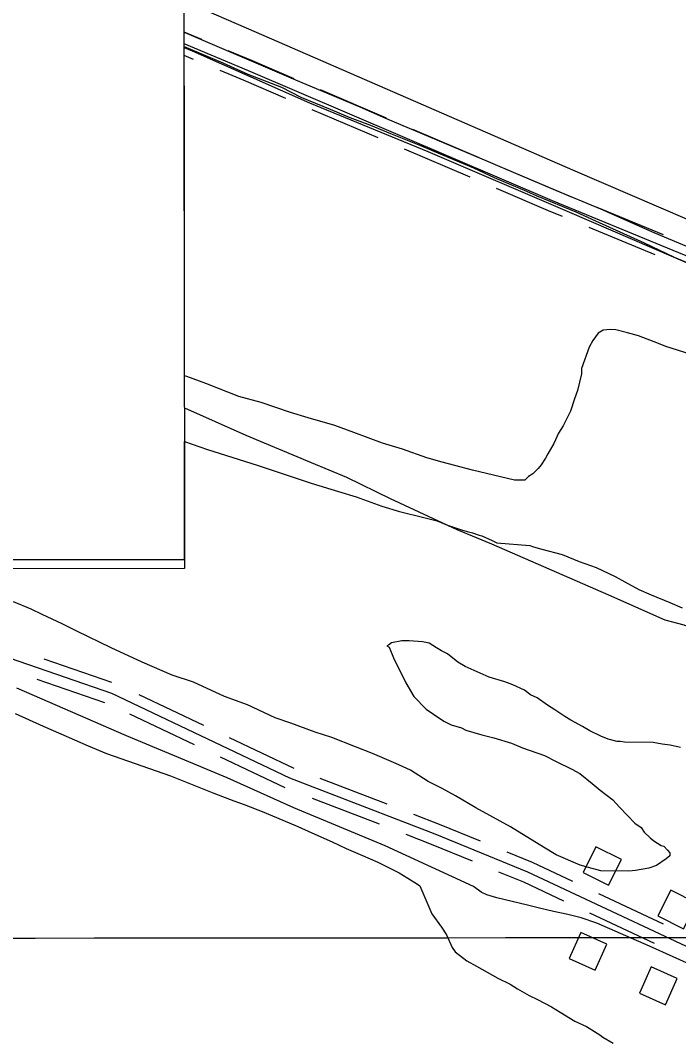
# Model space of a CAD drawing. Extents: x 3297716 to 3335574, y 688621 to 713991.
# Drawn here: x 3314468 to 3315387, y 696901 to 698321 of the extents above; entities that cross this region are included whole.
import ezdxf

# ---------------------------------------------------------------- set-up
doc = ezdxf.new("R2010")
doc.units = 0
for name, color, linetype in [('V-ANNO-SYMB', 7, 'Continuous'), ('V-BLDG-OTLN', 7, 'Continuous'), ('V-DTCH-CNTR', 7, 'Continuous'), ('V-GRID-MAJR', 7, 'Continuous'), ('V-ROAD-CNTR', 7, 'Continuous'), ('V-SITE-VEGE', 7, 'Continuous'), ('V-TOPO-SHOR', 7, 'Continuous'), ('V-UTIL-LINE', 7, 'Continuous')]:
    doc.layers.add(name, color=color, linetype=linetype)

msp = doc.modelspace()

# ---------------------------------------------------------------- linework, layer by layer
at = {"layer": 'V-ANNO-SYMB'}
msp.add_lwpolyline([(3302105.118694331, 701138.8139858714), (3314693.319000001, 701151.624000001), (3314696.9784222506, 697555.5670540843), (3302108.778116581, 697542.7570399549)], close=True, dxfattribs=at)
at = {"layer": 'V-BLDG-OTLN'}
for points in [[(3315253.3764558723, 697131.437710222), (3315289.114384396, 697113.47374615), (3315307.079348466, 697149.2126746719), (3315271.340419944, 697167.1766387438)], [(3315358.019246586, 697070.64383181), (3315393.75717511, 697052.679867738), (3315411.72213918, 697088.4187962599), (3315375.983210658, 697106.3827603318)], [(3315286.671389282, 697031.4589101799), (3315250.13746235, 697047.7448776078), (3315233.850494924, 697011.210950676), (3315270.384421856, 696994.924983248)], [(3315384.866192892, 696983.2330066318), (3315348.3322659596, 696999.5189740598), (3315332.0452985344, 696962.9850471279), (3315368.5792254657, 696946.6990797)]]:
    msp.add_lwpolyline(points, close=True, dxfattribs=at)
at = {"layer": 'V-DTCH-CNTR'}
msp.add_lwpolyline([(3314696.238727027, 698282.8797141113), (3314707.549, 698277.99), (3314871.242, 698205.734), (3315036.522, 698137.572), (3315234.52, 698053.111), (3315409.487, 697977.644), (3315589.617, 697904.176), (3315718.338, 697847.436), (3315880.656, 697773.436)], dxfattribs=at)
at = {"layer": 'V-GRID-MAJR'}
msp.add_spline([(3301847.299, 697030.213), (3307100.789, 697033.652), (3312354.279, 697037.855), (3317607.768, 697042.821), (3322861.257, 697048.552), (3328114.745, 697055.047), (3333368.231, 697062.306), (3333368.232, 697062.306)], degree=3, dxfattribs=at)
at = {"layer": 'V-ROAD-CNTR'}
for points in [[(3314721.0835204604, 698293.817385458), (3314696.2170199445, 698304.2077593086)], [(3316077.208808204, 697679.2036146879), (3315913.798135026, 697771.6904297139), (3315863.0552365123, 697800.2343726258), (3315815.7483311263, 697819.7063336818), (3315210.9775406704, 698068.7288356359), (3314786.047390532, 698250.415472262), (3314696.2335717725, 698287.9449502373)], [(3314850.1702622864, 698239.312494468), (3314791.887378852, 698264.232444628), (3314757.9904466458, 698278.395416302)], [(3314709.517543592, 698266.1374408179), (3314696.250124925, 698271.6808404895)], [(3314838.3762858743, 698211.7285496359), (3314780.207402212, 698236.5984998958), (3314746.4244697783, 698250.7154716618)], [(3314978.8970048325, 698184.272604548), (3314886.9491887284, 698223.58652592)], [(3314967.10302842, 698156.6886597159), (3314875.155212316, 698196.0025810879)], [(3315107.6237473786, 698129.2337146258), (3315015.6759312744, 698168.547635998)], [(3315095.829770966, 698101.649769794), (3315003.8819548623, 698140.9636911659)], [(3315236.274490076, 698074.534824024), (3315216.7815290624, 698082.560807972), (3315144.40267382, 698113.5077460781)], [(3315224.8525129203, 698046.794879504), (3315205.173552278, 698054.8968632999), (3315132.608697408, 698085.923801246)], [(3315365.729231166, 698021.229930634), (3315273.2614161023, 698059.3048544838)], [(3315354.3072540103, 697993.4899861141), (3315261.839438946, 698031.5649099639)], [(3315546.2328701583, 696957.250058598), (3315478.5450055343, 696990.24399261), (3315176.2276101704, 697131.7857095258), (3315046.878868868, 697184.9186032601), (3314843.93827475, 697262.986447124), (3314595.337771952, 697381.1092108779), (3314400.802161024, 697448.259076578), (3314142.7401564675, 697567.7420082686)], [(3314500.531961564, 697429.7021136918), (3314595.05877251, 697397.074178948)], [(3314490.74398114, 697401.344170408), (3314585.270792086, 697368.7162356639)], [(3314632.961696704, 697379.8392134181), (3314723.28351606, 697336.922299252)], [(3314620.085722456, 697352.7432676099), (3314710.407541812, 697309.8263534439)], [(3314759.411443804, 697319.755333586), (3314849.734263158, 697276.8394194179)], [(3314746.537469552, 697292.6593877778), (3314836.8602889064, 697249.7434736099)], [(3314885.99319064, 697262.8794473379), (3314979.326003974, 697226.9765191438)], [(3314875.22321218, 697234.8795033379), (3314968.5560255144, 697198.9765751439)], [(3315016.6599293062, 697212.6155478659), (3315052.4218577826, 697198.857575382), (3315109.790743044, 697175.2926225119)], [(3315005.88795085, 697184.6156038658), (3315041.3358799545, 697170.9796311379), (3315098.39276584, 697147.5426780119)], [(3315146.7916690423, 697160.09365291), (3315182.260598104, 697145.52368205), (3315238.751485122, 697119.0757349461)], [(3315135.391691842, 697132.34370841), (3315170.1946222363, 697118.0477370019), (3315226.031510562, 697091.9057892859)], [(3315274.9774126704, 697102.114768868), (3315365.5422315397, 697059.7128536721)], [(3315262.2574381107, 697074.9448232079), (3315352.82225698, 697032.5429080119)]]:
    msp.add_lwpolyline(points, dxfattribs=at)
at = {"layer": 'V-SITE-VEGE'}
for p, q in [((3314696.705353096, 697824.4016249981), (3314696.2373098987, 698284.2720972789)), ((3314696.2373098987, 698284.2720972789), (3314750.24, 698261.384)), ((3314750.24, 698261.384), (3314785.146, 698245.514)), ((3314785.146, 698245.514), (3314832.414, 698227.4450000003)), ((3314832.414, 698227.4450000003), (3314859.091, 698213.7290000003)), ((3314859.091, 698213.7290000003), (3314900.178, 698196.7600000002)), ((3314900.178, 698196.76), (3314927.9080000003, 698185.098)), ((3314927.9080000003, 698185.098), (3314956.684, 698174.459)), ((3314956.684, 698174.459), (3314984.416, 698162.7980000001)), ((3314984.416, 698162.7980000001), (3315026.535, 698145.816)), ((3315026.535, 698145.816), (3315057.352, 698133.0870000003)), ((3315057.352, 698133.0870000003), (3315100.4930000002, 698115.0630000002)), ((3315100.4930000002, 698115.063), (3315129.232, 698101.327)), ((3315129.232, 698101.327), (3315174.424, 698082.248)), ((3315174.424, 698082.248), (3315188.801, 698075.895)), ((3315188.801, 698075.895), (3315243.245, 698053.617)), ((3315243.245, 698053.617), (3315270.964, 698040.9230000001)), ((3315270.964, 698040.9230000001), (3315338.7290000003, 698010.2400000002)), ((3315338.7290000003, 698010.2400000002), (3315380.815, 697990.1640000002)), ((3315380.815, 697990.164), (3315408.5470000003, 697978.502)), ((3315274.37, 697884.032), (3315267.032, 697873.794)), ((3315281.643, 697888.079), (3315274.37, 697884.032)), ((3315291.969, 697888.9940000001), (3315281.643, 697888.079)), ((3315299.1920000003, 697888.915), (3315291.969, 697888.9940000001)), ((3315315.656, 697884.601), (3315299.1920000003, 697888.915)), ((3315331.085, 697880.3030000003), (3315315.656, 697884.601)), ((3315358.83, 697869.672), (3315331.085, 697880.3030000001)), ((3315261.771, 697864.5660000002), (3315251.117, 697834.759)), ((3315267.032, 697873.794), (3315261.771, 697864.5660000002)), ((3315369.1, 697865.43), (3315358.83, 697869.672)), ((3315403.036, 697854.731), (3315369.1, 697865.43)), ((3315251.117, 697834.759), (3315251.037, 697827.5380000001)), ((3314699.9390000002, 697823.3740000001), (3314696.705353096, 697824.4016249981)), ((3314726.661, 697813.7880000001), (3314699.9390000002, 697823.3740000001)), ((3315251.037, 697827.5380000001), (3315245.612, 697803.861)), ((3314772.897, 697795.729), (3314726.661, 697813.7880000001)), ((3314803.758, 697787.131), (3314772.897, 697795.729)), ((3315241.358, 697792.558), (3315236.005, 697775.074)), ((3315245.612, 697803.861), (3315241.358, 697792.558)), ((3314844.882, 697773.2540000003), (3314803.758, 697787.131)), ((3314869.5640000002, 697765.754), (3314844.882, 697773.254)), ((3314906.592, 697755.022), (3314869.5640000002, 697765.754)), ((3315236.005, 697775.074), (3315225.4560000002, 697754.5560000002)), ((3314933.3170000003, 697745.436), (3314906.592, 697755.022)), ((3315225.4560000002, 697754.5560000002), (3315219.15, 697744.305)), ((3314973.394, 697730.541), (3314933.3170000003, 697745.436)), ((3315219.15, 697744.305), (3315212.7970000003, 697729.93)), ((3314696.966, 697568.306), (3314696.7984135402, 697732.9661530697)), ((3314696.7984135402, 697732.9661530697), (3314728.732, 697721.9250000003)), ((3314728.732, 697721.9250000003), (3314771.92, 697708.0270000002)), ((3315001.163, 697721.9760000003), (3314973.394, 697730.541)), ((3315035.086, 697710.245), (3315001.163, 697721.976)), ((3315212.7970000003, 697729.93), (3315204.382, 697715.5780000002)), ((3314771.92, 697708.027), (3314799.685, 697699.46)), ((3315056.682, 697703.812), (3315035.086, 697710.245)), ((3315201.214, 697709.4200000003), (3315194.924, 697700.202)), ((3315204.382, 697715.5780000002), (3315201.214, 697709.4200000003)), ((3314799.685, 697699.46), (3314873.708, 697674.8989999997)), ((3315074.178, 697699.4890000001), (3315056.682, 697703.812)), ((3315098.873, 697693.0210000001), (3315074.178, 697699.4890000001)), ((3315157.536, 697678.9520000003), (3315098.873, 697693.0210000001)), ((3315190.738, 697695.0920000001), (3315183.435, 697687.948)), ((3315194.924, 697700.202), (3315190.738, 697695.0920000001)), ((3315171.98, 697678.79), (3315157.536, 697678.952)), ((3315177.197, 697683.889), (3315171.98, 697678.79)), ((3315183.435, 697687.948), (3315177.197, 697683.889)), ((3314873.708, 697674.899), (3314911.757, 697663.1230000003)), ((3314911.757, 697663.123), (3314936.4420000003, 697655.623)), ((3314936.4420000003, 697655.623), (3314972.415, 697642.837)), ((3314972.415, 697642.837), (3314997.098, 697635.337)), ((3314997.098, 697635.337), (3315031.055, 697626.703)), ((3315031.055, 697626.703), (3315049.582, 697622.3690000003)), ((3315049.582, 697622.3690000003), (3315063.9590000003, 697616.0170000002)), ((3315063.9590000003, 697616.0170000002), (3315083.492, 697609.6060000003)), ((3315083.492, 697609.606), (3315091.723, 697607.452)), ((3315091.723, 697607.452), (3315098.924, 697605.305)), ((3315098.924, 697605.305), (3315108.173, 697602.107)), ((3315108.173, 697602.107), (3315112.291, 697601.029)), ((3315112.291, 697601.029), (3315126.666, 697594.676)), ((3315126.666, 697594.676), (3315132.823, 697591.512)), ((3315132.823, 697591.512), (3315179.22, 697587.897)), ((3315179.22, 697587.897), (3315184.356, 697585.778)), ((3315184.356, 697585.778), (3315195.6720000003, 697582.5540000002)), ((3315195.6720000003, 697582.5540000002), (3315224.481, 697575.0090000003)), ((3314325.9424643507, 697567.9284387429), (3314696.9660000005, 697568.306)), ((3315224.481, 697575.009), (3315248.109, 697565.458)), ((3315248.109, 697565.458), (3315271.7490000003, 697556.938)), ((3315271.7490000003, 697556.938), (3315298.436, 697544.257)), ((3315298.436, 697544.257), (3315311.769, 697536.884)), ((3315311.769, 697536.884), (3315331.257, 697526.3470000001)), ((3315331.257, 697526.3470000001), (3315348.719, 697518.929)), ((3314482.701, 697498.6800000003), (3314458.054, 697509.275)), ((3315348.719, 697518.929), (3315374.399, 697508.322)), ((3315374.399, 697508.322), (3315391.86, 697500.905)), ((3314498.096, 697491.2830000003), (3314482.701, 697498.6800000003)), ((3314525.818, 697478.5920000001), (3314498.096, 697491.283)), ((3314546.339, 697468.042), (3314525.818, 697478.5920000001)), ((3314594.58, 697444.802), (3314546.339, 697468.042)), ((3314985.7600000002, 697451.781), (3314981.598, 697448.732)), ((3315000.239, 697454.714), (3314985.7600000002, 697451.781)), ((3315010.557, 697454.5990000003), (3315000.239, 697454.714)), ((3315029.1180000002, 697453.36), (3315010.557, 697454.599)), ((3315038.381, 697451.193), (3315029.1180000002, 697453.36)), ((3314637.694, 697424.713), (3314594.58, 697444.802)), ((3314981.598, 697448.732), (3314979.524, 697447.7220000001)), ((3314979.524, 697447.7220000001), (3314982.596, 697445.623)), ((3314982.596, 697445.623), (3314988.623, 697431.111)), ((3315048.629, 697444.888), (3315038.381, 697451.193)), ((3315055.808, 697440.679), (3315048.629, 697444.888)), ((3315064.0160000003, 697436.46), (3315055.808, 697440.679)), ((3314679.805, 697406.699), (3314637.694, 697424.713)), ((3314988.623, 697431.111), (3315005.773, 697395.8340000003)), ((3315078.3340000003, 697424.948), (3315064.0160000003, 697436.46)), ((3315088.582, 697418.643), (3315078.3340000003, 697424.948)), ((3315122.472, 697403.8150000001), (3315088.582, 697418.643)), ((3314709.622, 697397.0750000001), (3314679.805, 697406.699)), ((3314752.738, 697376.9900000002), (3314709.622, 697397.0750000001)), ((3315005.773, 697395.8340000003), (3315016.914, 697377.134)), ((3315144.068, 697397.384), (3315122.472, 697403.8150000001)), ((3315155.373, 697393.131), (3315144.068, 697397.384)), ((3315171.8000000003, 697385.723), (3315155.373, 697393.131)), ((3315179.986, 697379.4400000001), (3315171.8000000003, 697385.723)), ((3314784.597, 697365.284), (3314752.738, 697376.99)), ((3315016.914, 697377.134), (3315034.261, 697359.398)), ((3315189.2290000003, 697375.209), (3315179.986, 697379.4400000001)), ((3315203.556, 697364.729), (3315189.2290000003, 697375.209)), ((3314460.44, 697353.426), (3314499.452, 697335.447)), ((3314823.611, 697347.305), (3314784.597, 697365.284)), ((3315034.261, 697359.398), (3315044.4960000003, 697352.058)), ((3315044.4960000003, 697352.058), (3315058.839, 697342.613)), ((3315213.805, 697358.4230000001), (3315203.556, 697364.729)), ((3315228.147, 697348.978), (3315213.805, 697358.4230000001)), ((3314845.197, 697339.84), (3314823.611, 697347.305)), ((3314879.108, 697327.076), (3314845.197, 697339.84)), ((3315058.839, 697342.613), (3315069.099, 697337.337)), ((3315236.345, 697343.725), (3315228.147, 697348.978)), ((3315252.7600000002, 697335.285), (3315236.345, 697343.725)), ((3314499.452, 697335.447), (3314524.1, 697324.8520000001)), ((3314524.1, 697324.8520000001), (3314562.092, 697307.917)), ((3314902.761, 697319.589), (3314879.108, 697327.076)), ((3315069.099, 697337.337), (3315083.4990000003, 697333.0480000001)), ((3315083.4990000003, 697333.0480000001), (3315089.6550000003, 697329.8840000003)), ((3315089.6550000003, 697329.8840000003), (3315112.285, 697323.4390000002)), ((3315112.285, 697323.4390000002), (3315128.747, 697319.1280000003)), ((3315263.0100000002, 697328.979), (3315252.7600000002, 697335.285)), ((3315278.4050000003, 697321.584), (3315263.0100000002, 697328.979)), ((3314935.639, 697306.838), (3314902.761, 697319.589)), ((3315128.747, 697319.128), (3315153.43, 697311.628)), ((3315153.43, 697311.628), (3315168.839, 697305.265)), ((3315288.677, 697317.34), (3315278.4050000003, 697321.584)), ((3315301.023, 697314.1070000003), (3315288.677, 697317.34)), ((3315305.1520000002, 697314.0610000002), (3315301.023, 697314.1070000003)), ((3315311.33, 697312.9600000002), (3315305.1520000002, 697314.0610000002)), ((3315351.572, 697312.509), (3315311.33, 697312.96)), ((3315363.929, 697310.31), (3315351.572, 697312.509)), ((3315375.269, 697309.15), (3315363.929, 697310.31)), ((3314562.092, 697307.917), (3314587.772, 697297.3110000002)), ((3314587.772, 697297.3110000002), (3314677.204, 697266.3840000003)), ((3314959.267, 697297.2860000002), (3314935.639, 697306.838)), ((3314992.1350000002, 697283.505), (3314959.267, 697297.2860000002)), ((3315168.839, 697305.265), (3315199.678, 697294.601)), ((3315389.679, 697305.894), (3315375.269, 697309.15)), ((3315012.666, 697273.988), (3314992.1350000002, 697283.505)), ((3315199.678, 697294.601), (3315216.094, 697286.162)), ((3315216.094, 697286.162), (3315237.645, 697275.6020000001)), ((3315037.257, 697258.235), (3315012.666, 697273.988)), ((3315237.645, 697275.6020000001), (3315248.93, 697269.284)), ((3315248.93, 697269.284), (3315266.3170000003, 697255.675)), ((3314677.204, 697266.384), (3314737.815, 697241.974)), ((3315056.758, 697248.728), (3315037.257, 697258.235)), ((3315266.3170000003, 697255.675), (3315277.565, 697246.262)), ((3314737.815, 697241.974), (3314765.559, 697231.345)), ((3315075.214, 697238.204), (3315056.758, 697248.728)), ((3315277.565, 697246.262), (3315294.955, 697232.6510000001)), ((3314765.559, 697231.345), (3314779.946, 697226.0240000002)), ((3314779.946, 697226.0240000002), (3314807.69, 697215.3950000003)), ((3315103.921, 697221.371), (3315075.214, 697238.204)), ((3315294.955, 697232.6510000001), (3315304.128, 697222.231)), ((3314807.69, 697215.3950000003), (3314854.934, 697195.2590000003)), ((3315123.41, 697210.834), (3315103.921, 697221.371)), ((3315152.127, 697195.036), (3315123.41, 697210.834)), ((3315304.128, 697222.231), (3315325.552, 697200.322)), ((3315325.552, 697200.322), (3315334.768, 697194.0260000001)), ((3314854.934, 697195.2590000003), (3314874.447, 697186.7860000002)), ((3314874.447, 697186.786), (3314903.199, 697174.083)), ((3315198.248, 697166.657), (3315152.127, 697195.036)), ((3315334.768, 697194.0260000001), (3315338.827, 697187.79)), ((3315338.827, 697187.79), (3315346.988, 697179.442)), ((3314903.199, 697174.083), (3314922.698, 697164.578)), ((3315346.988, 697179.442), (3315352.102, 697175.258)), ((3315352.102, 697175.258), (3315362.35, 697168.9500000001)), ((3315362.35, 697168.9500000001), (3315366.467, 697167.873)), ((3315366.467, 697167.873), (3315371.566, 697162.659)), ((3314922.698, 697164.578), (3314945.293, 697155.036)), ((3314945.293, 697155.036), (3314966.859, 697145.509)), ((3315215.6720000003, 697156.142), (3315198.248, 697166.657)), ((3315249.561, 697141.319), (3315215.6720000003, 697156.142)), ((3315374.571, 697154.3690000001), (3315369.365, 697150.297)), ((3315371.566, 697162.659), (3315374.6180000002, 697158.495)), ((3315374.6180000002, 697158.495), (3315374.571, 697154.3690000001)), ((3314966.859, 697145.509), (3314996.6180000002, 697130.729)), ((3315260.876, 697138.095), (3315249.561, 697141.319)), ((3315355.848, 697141.161), (3315345.485, 697137.149)), ((3315369.365, 697150.297), (3315355.848, 697141.161)), ((3314996.6180000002, 697130.729), (3315008.921, 697123.368)), ((3315278.372, 697133.7720000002), (3315260.876, 697138.095)), ((3315317.579, 697133.334), (3315278.372, 697133.772)), ((3315326.877, 697134.261), (3315317.579, 697133.334)), ((3315345.485, 697137.149), (3315326.877, 697134.261)), ((3315008.921, 697123.368), (3315022.241, 697114.963)), ((3315022.241, 697114.963), (3315025.315, 697112.866)), ((3315025.315, 697112.866), (3315035.379, 697090.049)), ((3315035.379, 697090.049), (3315042.416, 697073.46)), ((3315042.416, 697073.46), (3315055.621, 697054.7400000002)), ((3315055.6210000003, 697054.7400000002), (3315062.73, 697044.3400000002)), ((3315062.73, 697044.3400000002), (3315070.789, 697026.7070000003)), ((3315070.789, 697026.7070000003), (3315074.846, 697020.4700000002)), ((3315074.846, 697020.4700000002), (3315091.217, 697007.9040000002)), ((3315091.217, 697007.9040000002), (3315104.5500000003, 697000.5310000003)), ((3315104.5500000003, 697000.5310000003), (3315134.287, 696983.6880000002)), ((3315134.287, 696983.6880000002), (3315151.736, 696975.2380000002)), ((3315151.736, 696975.2380000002), (3315161.984, 696968.9320000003)), ((3315161.984, 696968.9320000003), (3315178.389, 696959.4580000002)), ((3315178.389, 696959.4580000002), (3315189.681, 696954.1750000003)), ((3315189.681, 696954.1750000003), (3315209.17, 696943.6380000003)), ((3315209.17, 696943.6380000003), (3315221.472, 696936.2770000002)), ((3315221.472, 696936.2770000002), (3315241.969, 696923.6660000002)), ((3315241.969, 696923.6660000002), (3315258.398, 696916.2580000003)), ((3315258.398, 696916.258), (3315276.842, 696904.699)), ((3315276.842, 696904.699), (3315280.936, 696901.559)), ((3315280.936, 696901.559), (3315295.288, 696893.142))]:
    msp.add_line(p, q, dxfattribs=at)
at = {"layer": 'V-TOPO-SHOR'}
for points in [[(3314696.2172051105, 698304.025826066), (3314852.007, 698237.802), (3314941.627, 698199.844), (3314977.369, 698184.351), (3315120.8680000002, 698123.671), (3315162.31, 698106.031), (3315214.894, 698083.843), (3315277.839, 698057.635), (3315352.421, 698024.531), (3315406.8200000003, 698001.804), (3315515.139, 697956.576), (3315594.759, 697922.745), (3315685.824, 697883.559), (3315773.775, 697846.498), (3315844.0130000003, 697815.387), (3315879.401, 697800.351)], [(3314696.7508615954, 697779.6877705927), (3314782.318, 697741.598), (3314873.685, 697703.759), (3314923.236, 697682.98), (3314984.099, 697653.259), (3315076.963, 697610.215), (3315125.485, 697589.966), (3315289.0810000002, 697518.648), (3315367.519, 697484.062), (3315394.407, 697477.0210000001), (3315420.2120000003, 697465.841), (3315530.661, 697418.454), (3315604.463, 697386.514), (3315627.134, 697373.296), (3315658.602, 697358.4230000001), (3315698.826, 697338.267)], [(3315469.18, 696972.285), (3315412.497, 696998.6630000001), (3315346.4450000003, 697028.64), (3315272.846, 697060.419), (3315250.572, 697067.892), (3315232.392, 697072.567), (3315212.148, 697076.921), (3315192.589, 697081.267), (3315175.7830000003, 697085.582), (3315132.9050000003, 697096.0380000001), (3315119.193, 697100.318), (3315110.977, 697103.849), (3315100.4050000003, 697111.879), (3315070.973, 697125.277), (3314977.203, 697168.291), (3314849.5, 697221.656), (3314756.4080000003, 697263.629), (3314616.0300000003, 697321.954), (3314462.678, 697388.6780000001)]]:
    msp.add_lwpolyline(points, dxfattribs=at)
at = {"layer": 'V-UTIL-LINE'}
msp.add_lwpolyline([(3316021.169, 697675.835), (3316005.389, 697690.355), (3315992.784, 697697.623), (3315986.468, 697704.873), (3315967.544, 697719.414), (3315964.401, 697719.412), (3315964.397, 697723.041), (3315961.23, 697723.037), (3315958.083, 697726.662), (3315954.935, 697730.311), (3315923.3850000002, 697752.096), (3315869.738, 697799.306), (3315847.671, 697813.845), (3315831.895, 697824.738), (3315828.747, 697828.363), (3315822.431, 697835.636), (3315636.346, 697940.936), (3315239.04, 698111.483), (3314797.571, 698303.833), (3314696.173122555, 698347.338635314)], dxfattribs=at)

doc.saveas('drawing.dxf')
